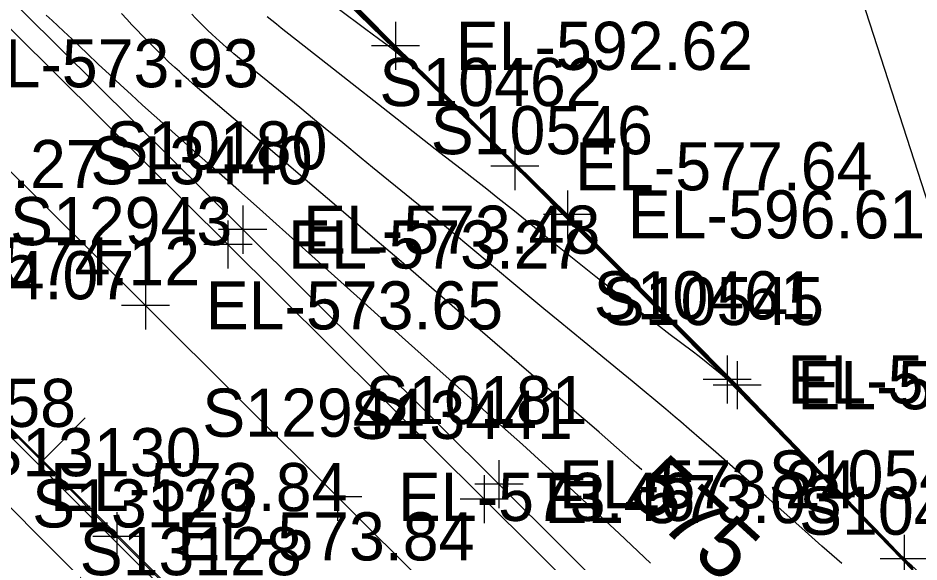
# Model space of a CAD drawing. Extents: x 1729869 to 1735532, y 648588 to 653771.
# Drawn here: x 1730945.5 to 1731020.2, y 652312.9 to 652358.1 of the extents above; entities that cross this region are included whole.
import ezdxf

# ---------------------------------------------------------------- set-up
doc = ezdxf.new("R2010")
doc.units = 0
for name, color, linetype in [('SURVEY - CENTERLINE - Preliminary', 7, 'Continuous'), ('SURVEY - CENTERLINE - Preliminary Text', 7, 'Continuous'), ('SURVEY - CONTOURS - Index with Text', 7, 'Continuous'), ('SURVEY - CONTOURS - Intermediate with optional Text', 7, 'Continuous'), ('SURVEY - DRAINAGE - Area Shapes', 7, 'Continuous'), ('SURVEY - DRAINAGE - Storm Sewer Text', 7, 'Continuous'), ('SURVEY - DTM - Breaklines', 7, 'Continuous'), ('SURVEY - DTM - Breaklines - Points - Elevations', 7, 'Continuous'), ('SURVEY - DTM - Breaklines - Points - Locators', 7, 'Continuous'), ('SURVEY - DTM - Breaklines - Points - Numbers', 7, 'Continuous'), ('SURVEY - NON-TRANSPORTATION - Features', 7, 'Continuous'), ('SURVEY - NON-TRANSPORTATION - Features - Points - Elevations', 7, 'Continuous'), ('SURVEY - NON-TRANSPORTATION - Features - Points - Locators', 7, 'Continuous'), ('SURVEY - NON-TRANSPORTATION - Features - Points - Numbers', 7, 'Continuous'), ('SURVEY - TRANSPORTATION - Features', 7, 'Continuous'), ('SURVEY - TRANSPORTATION - Features - Points - Elevations', 7, 'Continuous'), ('SURVEY - TRANSPORTATION - Features - Points - Locators', 7, 'Continuous'), ('SURVEY - TRANSPORTATION - Features - Points - Numbers', 7, 'Continuous'), ('SURVEY - TRANSPORTATION - Roads', 7, 'Continuous'), ('SURVEY - TRANSPORTATION - Roads - Points - Elevations', 7, 'Continuous'), ('SURVEY - TRANSPORTATION - Roads - Points - Locators', 7, 'Continuous'), ('SURVEY - TRANSPORTATION - Roads - Points - Numbers', 7, 'Continuous')]:
    doc.layers.add(name, color=color, linetype=linetype)

msp = doc.modelspace()

# ---------------------------------------------------------------- linework, layer by layer
at = {"layer": 'SURVEY - CENTERLINE - Preliminary'}
msp.add_line((1730712.736, 652555.602), (1731137.475, 652131.737), dxfattribs=at)
at = {"layer": 'SURVEY - CENTERLINE - Preliminary Text'}
msp.add_line((1730947.5, 652321.321), (1730951.032, 652324.86), dxfattribs=at)
at = {"layer": 'SURVEY - CONTOURS - Index with Text'}
for points in [[(1730991.747, 652340.839), (1730991.606, 652340.98), (1730989.539, 652343.05), (1730987.444, 652345.137), (1730986.255, 652346.314), (1730984.829, 652347.716), (1730978.633, 652353.781), (1730976.931, 652355.454), (1730975.416, 652356.953), (1730973.129, 652359.217)], [(1730997.236, 652320.531), (1730996.788, 652320.933), (1730995.845, 652321.767), (1730993.68, 652323.666), (1730992.698, 652324.526), (1730992.04, 652325.096), (1730990.851, 652326.112), (1730987.658, 652328.838), (1730986.436, 652329.884), (1730983.003, 652332.847), (1730981.26, 652334.366), (1730977.826, 652337.356), (1730977.054, 652338.022), (1730975.972, 652338.943), (1730975.074, 652339.707), (1730971.68, 652342.614), (1730969.478, 652344.515), (1730967.9, 652345.865), (1730966.022, 652347.468), (1730964.363, 652348.873), (1730962.96, 652350.064), (1730961.079, 652351.667), (1730960.345, 652352.3), (1730959.968, 652352.629), (1730959.592, 652352.961), (1730959.216, 652353.296), (1730958.843, 652353.635), (1730958.472, 652353.976), (1730957.955, 652354.462), (1730957.463, 652354.935), (1730956.999, 652355.391), (1730956.523, 652355.866), (1730956.136, 652356.259), (1730955.738, 652356.667), (1730955.329, 652357.091), (1730954.911, 652357.53), (1730954.484, 652357.986), (1730954.05, 652358.459)], [(1730995.33, 652337.136), (1730994.947, 652337.52), (1730989.516, 652342.979), (1730987.854, 652344.643), (1730986.612, 652345.878), (1730985.567, 652346.908), (1730983.9, 652348.537), (1730978.498, 652353.803), (1730973.977, 652358.216)], [(1731019.406, 652312.728), (1731019.074, 652313.069), (1731018.941, 652313.2), (1731018.915, 652313.223), (1731018.678, 652313.467), (1731018.199, 652313.947), (1731017.872, 652314.28), (1731016.136, 652316.077), (1731015.248, 652316.992), (1731012.015, 652320.347), (1731007.415, 652325.103), (1731005.804, 652326.762), (1731004.584, 652328.008), (1731003.322, 652329.287), (1731000.201, 652332.43), (1730995.146, 652337.521), (1730992.15, 652340.537), (1730990.64, 652342.049), (1730988.935, 652343.744), (1730986.786, 652345.873), (1730984.515, 652348.11), (1730978.967, 652353.561), (1730977.359, 652355.149), (1730976.267, 652356.236), (1730974.405, 652358.102)], [(1730988.056, 652344.705), (1730985.307, 652347.414)], [(1731011.843, 652320.61), (1731007.312, 652325.303), (1731005.848, 652326.811), (1731004.754, 652327.929), (1731003.421, 652329.28), (1730998.651, 652334.087)], [(1731019.322, 652312.738), (1731018.522, 652313.544), (1731017.721, 652314.363), (1731016.63, 652315.489), (1731015.483, 652316.675), (1731012.356, 652319.91), (1731006.79, 652325.654), (1731005.286, 652327.199), (1731004.067, 652328.441), (1731002.784, 652329.738), (1731002.323, 652330.202)], [(1731020.156, 652311.803), (1731019.04, 652312.938), (1731017.776, 652314.234), (1731008.988, 652323.296), (1731005.973, 652326.401), (1731005.891, 652326.485)]]:
    msp.add_lwpolyline(points, dxfattribs=at)
at = {"layer": 'SURVEY - CONTOURS - Intermediate with optional Text'}
for points in [[(1731019.592, 652312.621), (1731019.134, 652313.041), (1731019.024, 652313.141), (1731018.946, 652313.221), (1731018.796, 652313.376), (1731018.242, 652313.939), (1731017.827, 652314.357), (1731015.807, 652316.448), (1731014.929, 652317.355), (1731013.662, 652318.667), (1731011.455, 652320.96), (1731007.717, 652324.829), (1731006.149, 652326.446), (1731004.909, 652327.715), (1731003.565, 652329.079), (1731001.231, 652331.431), (1730996.188, 652336.51), (1730992.703, 652340.022), (1730991.16, 652341.57), (1730989.924, 652342.801), (1730987.633, 652345.069), (1730985.152, 652347.517), (1730979.306, 652353.269), (1730978.005, 652354.554), (1730976.79, 652355.762), (1730975.466, 652357.09), (1730969.006, 652363.608)], [(1731019.66, 652312.529), (1731019.251, 652312.903), (1731019.089, 652313.07), (1731018.936, 652313.216), (1731018.639, 652313.522), (1731018.189, 652313.971), (1731017.854, 652314.314), (1731015.89, 652316.346), (1731015.306, 652316.948), (1731014.113, 652318.185), (1731011.817, 652320.569), (1731007.39, 652325.147), (1731005.788, 652326.797), (1731004.593, 652328.018), (1731003.267, 652329.362), (1730999.437, 652333.218), (1730992.41, 652340.296), (1730990.954, 652341.755), (1730989.583, 652343.121), (1730987.167, 652345.513), (1730984.653, 652347.991), (1730978.923, 652353.626), (1730977.331, 652355.2), (1730976.288, 652356.24), (1730974.695, 652357.839), (1730969.371, 652363.197)], [(1731019.491, 652312.626), (1731019.068, 652313.061), (1731018.889, 652313.238), (1731018.854, 652313.271), (1731018.715, 652313.412), (1731018.209, 652313.922), (1731017.891, 652314.246), (1731016.246, 652315.948), (1731015.217, 652317.009), (1731012.487, 652319.841), (1731007.44, 652325.059), (1731005.82, 652326.727), (1731004.576, 652327.998), (1731003.375, 652329.215), (1731000.895, 652331.713), (1730995.471, 652337.173), (1730992.236, 652340.43), (1730990.627, 652342.042), (1730988.682, 652343.977), (1730986.785, 652345.857), (1730984.825, 652347.788), (1730979.011, 652353.496), (1730977.386, 652355.099), (1730976.252, 652356.226), (1730969.666, 652362.815)], [(1731019.419, 652312.534), (1731018.009, 652313.98), (1731006.845, 652325.486), (1731005.153, 652327.223), (1731003.941, 652328.457), (1731002.832, 652329.579), (1731000.28, 652332.143), (1730994.056, 652338.396), (1730988.77, 652343.709), (1730987.432, 652345.047), (1730986.375, 652346.095), (1730985.233, 652347.218), (1730983.294, 652349.109), (1730974.954, 652357.232), (1730971.512, 652360.576)], [(1731019.741, 652312.353), (1731019.068, 652313.045), (1731018.536, 652313.576), (1731018.22, 652313.896), (1731017.908, 652314.213), (1731016.351, 652315.825), (1731015.445, 652316.758), (1731012.782, 652319.52), (1731007.465, 652325.014), (1731005.835, 652326.692), (1731004.569, 652327.987), (1731003.136, 652329.438), (1730999.366, 652333.232), (1730992.322, 652340.323), (1730990.614, 652342.035), (1730988.502, 652344.138), (1730986.784, 652345.841), (1730984.906, 652347.691), (1730978.722, 652353.759), (1730977.197, 652355.263), (1730975.919, 652356.532), (1730972.527, 652359.918)], [(1731019.847, 652312.079), (1731018.443, 652313.518), (1731006.48, 652325.843), (1731005.1, 652327.258), (1731003.832, 652328.548), (1731002.452, 652329.942), (1730994.47, 652337.96), (1730989.397, 652343.061), (1730987.898, 652344.562), (1730986.552, 652345.9), (1730985.311, 652347.125), (1730984.276, 652348.142), (1730983.038, 652349.349), (1730979.538, 652352.76), (1730978.612, 652353.664), (1730977.998, 652354.261), (1730977.686, 652354.548), (1730977.374, 652354.812), (1730977.06, 652355.07), (1730976.741, 652355.325), (1730976.416, 652355.579), (1730976.084, 652355.833), (1730975.371, 652356.369), (1730974.327, 652357.145), (1730972.013, 652358.855)], [(1731019.343, 652312.699), (1731018.561, 652313.49), (1731017.765, 652314.303), (1731015.799, 652316.333), (1731012.38, 652319.867), (1731006.537, 652325.896), (1731005.27, 652327.197), (1731004.089, 652328.4), (1731002.854, 652329.649), (1730994.154, 652338.399), (1730991.3, 652341.268), (1730989.107, 652343.462), (1730987.446, 652345.118), (1730986.293, 652346.26), (1730984.892, 652347.638), (1730978.714, 652353.68), (1730976.914, 652355.447), (1730975.218, 652357.122), (1730972.819, 652359.489)], [(1731019.264, 652312.828), (1731019.064, 652313.031), (1731018.53, 652313.566), (1731017.93, 652314.177), (1731016.45, 652315.707), (1731015.71, 652316.469), (1731012.842, 652319.441), (1731007.213, 652325.256), (1731005.584, 652326.931), (1731004.561, 652327.976), (1731003.204, 652329.351), (1731000.34, 652332.234), (1730994.747, 652337.862), (1730991.826, 652340.801), (1730990.31, 652342.318), (1730987.724, 652344.893), (1730986.179, 652346.422), (1730984.424, 652348.148), (1730978.784, 652353.676), (1730977.202, 652355.234), (1730975.928, 652356.497), (1730973.107, 652359.306)], [(1731019.291, 652312.785), (1731018.526, 652313.555), (1731017.959, 652314.133), (1731016.543, 652315.595), (1731015.74, 652316.423), (1731012.616, 652319.658), (1731006.988, 652325.469), (1731005.584, 652326.913), (1731004.554, 652327.964), (1731003.271, 652329.265), (1731000.663, 652331.891), (1730995.088, 652337.499), (1730991.879, 652340.728), (1730990.037, 652342.571), (1730987.742, 652344.858), (1730986.501, 652346.088), (1730985.065, 652347.502), (1730978.846, 652353.594), (1730976.947, 652355.462), (1730975.653, 652356.745), (1730973.397, 652358.986)], [(1731019.652, 652312.368), (1731018.513, 652313.522), (1731017.575, 652314.484), (1731015.505, 652316.622), (1731012.066, 652320.174), (1731006.589, 652325.824), (1731005.252, 652327.196), (1731004.111, 652328.359), (1731002.925, 652329.559), (1730999.483, 652333.019), (1730991.318, 652341.229), (1730988.848, 652343.703), (1730987.447, 652345.101), (1730986.331, 652346.206), (1730984.954, 652347.559), (1730978.559, 652353.81), (1730976.444, 652355.884), (1730973.488, 652358.796)], [(1730997.964, 652312.801), (1730995.344, 652315.247), (1730992.689, 652317.719), (1730989.798, 652320.392), (1730988.969, 652321.154), (1730988.318, 652321.746), (1730987.33, 652322.636), (1730985.674, 652324.115), (1730983.252, 652326.27), (1730979.972, 652329.209), (1730977.35, 652331.571), (1730973.584, 652334.97), (1730971.189, 652337.12), (1730967.971, 652340.018), (1730966.611, 652341.244), (1730965.505, 652342.234), (1730963.788, 652343.757), (1730961.456, 652345.816), (1730959.55, 652347.5), (1730957.716, 652349.128), (1730956.75, 652349.992), (1730955.787, 652350.862), (1730954.841, 652351.725), (1730953.965, 652352.534), (1730953.039, 652353.398), (1730952.113, 652354.27), (1730951.194, 652355.143), (1730949.943, 652356.336), (1730949.232, 652357.005), (1730948.765, 652357.438), (1730948.287, 652357.878), (1730947.798, 652358.325)], [(1731013.84, 652312.752), (1731013.426, 652313.111), (1731013.011, 652313.475), (1731012.179, 652314.214), (1731010.516, 652315.697), (1731007.546, 652318.331), (1731003.378, 652322.012), (1731002.194, 652323.05), (1731001.173, 652323.936), (1731000.475, 652324.535), (1731000.008, 652324.932), (1730999.223, 652325.59), (1730996.422, 652327.91), (1730995.364, 652328.777), (1730993.514, 652330.287), (1730990.282, 652332.941), (1730989.098, 652333.922), (1730986.438, 652336.135), (1730985.251, 652337.13), (1730983.362, 652338.717), (1730981.189, 652340.535), (1730980.545, 652341.068), (1730979.836, 652341.646), (1730978.108, 652343.044), (1730974.887, 652345.674), (1730973.937, 652346.456), (1730972.399, 652347.728), (1730970.066, 652349.643), (1730968.838, 652350.653), (1730966.195, 652352.805), (1730964.314, 652354.344), (1730963.683, 652354.866), (1730963.371, 652355.127), (1730963.061, 652355.389), (1730962.76, 652355.648), (1730962.461, 652355.909), (1730962.165, 652356.172), (1730961.871, 652356.438), (1730961.578, 652356.709), (1730961.174, 652357.093), (1730960.768, 652357.49), (1730960.474, 652357.785), (1730960.175, 652358.091), (1730959.87, 652358.407)], [(1731019.883, 652312.023), (1731018.087, 652313.867), (1731013.495, 652318.595), (1731011.919, 652320.228), (1731011.108, 652321.071), (1731004.402, 652327.972), (1731004.288, 652328.074), (1731003.734, 652328.554), (1731003.163, 652329.026), (1731002.582, 652329.491), (1731001.993, 652329.95), (1731001.402, 652330.402), (1730999.593, 652331.773), (1730998.462, 652332.638), (1730997.354, 652333.494), (1730996.122, 652334.454), (1730994.945, 652335.379), (1730993.411, 652336.595), (1730991.477, 652338.141), (1730989.539, 652339.698), (1730986.653, 652342.031), (1730985.292, 652343.124), (1730984.364, 652343.863), (1730983.612, 652344.454), (1730982.229, 652345.528), (1730980.465, 652346.897), (1730978.247, 652348.625), (1730976.915, 652349.672), (1730971.627, 652353.844), (1730968.562, 652356.248), (1730967.687, 652356.937), (1730967.29, 652357.252), (1730966.896, 652357.568), (1730966.506, 652357.884), (1730966.123, 652358.201)], [(1731019.697, 652312.306), (1731018.62, 652313.399), (1731017.64, 652314.403), (1731015.172, 652316.951), (1731011.065, 652321.19), (1731006.289, 652326.114), (1731004.828, 652327.611), (1731003.743, 652328.713), (1731002.284, 652330.186), (1730994.897, 652337.611), (1730990.957, 652341.571), (1730988.555, 652343.978), (1730987.067, 652345.461), (1730985.957, 652346.558), (1730984.648, 652347.842), (1730978.667, 652353.682), (1730976.296, 652356.005), (1730973.515, 652358.736)], [(1731019.737, 652312.248), (1731019.049, 652312.946), (1731017.905, 652314.116), (1731015.879, 652316.205), (1731011.497, 652320.727), (1731006.327, 652326.055), (1731004.848, 652327.572), (1731003.622, 652328.817), (1731001.944, 652330.509), (1730994.924, 652337.564), (1730990.141, 652342.37), (1730988.225, 652344.291), (1730986.964, 652345.546), (1730985.856, 652346.641), (1730984.3, 652348.165), (1730978.785, 652353.545), (1730975.985, 652356.284), (1730973.538, 652358.678)], [(1731018.148, 652314.05), (1731006.977, 652325.611), (1731005.585, 652327.043), (1731004.611, 652328.036), (1731003.148, 652329.518), (1730996.121, 652336.598), (1730992.644, 652340.102), (1730991.146, 652341.605), (1730989.905, 652342.84), (1730987.613, 652345.107), (1730978.883, 652353.713), (1730978.145, 652354.44)], [(1731014.996, 652317.33), (1731006.938, 652325.669), (1731005.588, 652327.058), (1731004.622, 652328.044), (1731003.08, 652329.605), (1730996.052, 652336.687), (1730992.584, 652340.184), (1730991.129, 652341.641), (1730989.874, 652342.89), (1730987.576, 652345.161), (1730981.726, 652350.927)], [(1731008.691, 652323.89), (1731006.895, 652325.749), (1731005.545, 652327.138), (1731004.67, 652328.032), (1731003.355, 652329.366), (1730995.868, 652336.912), (1730992.866, 652339.939), (1730991.397, 652341.412), (1730990.223, 652342.58), (1730988.888, 652343.9)], [(1731005.538, 652327.169), (1731002.736, 652330.003), (1731001.774, 652330.974)]]:
    msp.add_lwpolyline(points, dxfattribs=at)
at = {"layer": 'SURVEY - DRAINAGE - Area Shapes'}
msp.add_lwpolyline([(1731097.142, 652171.409), (1731011.148, 652256.97), (1730865.03, 652403.158), (1730749.606, 652518.939), (1730781.764, 652550.883), (1730851.291, 652571.58), (1730949.072, 652515.98), (1730982.838, 652438.563), (1731020.351, 652368.14), (1731165.291, 652192.393), (1731281.807, 652137.032), (1731316.797, 652088.672), (1731252.279, 652032.718), (1731179.777, 652109.245)], close=True, dxfattribs=at)
at = {"layer": 'SURVEY - DRAINAGE - Storm Sewer Text'}
msp.add_lwpolyline([(1730977.234, 652404.427), (1731013.97, 652364.402), (1731036.759, 652293.83)], dxfattribs=at)
at = {"layer": 'SURVEY - DTM - Breaklines'}
for points in [[(1730587.774, 652756.33), (1730594.925, 652741.91), (1730609.577, 652716.644), (1730625.689, 652692.371), (1730643.455, 652668.78), (1730662.354, 652646.079), (1730682.257, 652624.222), (1730702.707, 652602.668), (1730723.576, 652581.257), (1730744.651, 652559.957), (1730765.85, 652538.806), (1730769.397, 652535.272), (1730794.44, 652510.116), (1730815.612, 652488.907), (1730836.832, 652467.723), (1730858.033, 652446.55), (1730879.263, 652425.34), (1730900.421, 652404.063), (1730921.638, 652382.868), (1730942.829, 652361.634), (1730964.104, 652340.505), (1730985.371, 652319.345), (1731006.623, 652298.196)], [(1731173.177, 652162.133), (1731170.5, 652159.498), (1731153.304, 652177.685), (1731135.911, 652195.641), (1731118.174, 652213.343), (1731103.282, 652228.587), (1731085.963, 652246.682), (1731068.193, 652264.268), (1731049.977, 652281.46), (1731042.311, 652290.419), (1731041.406, 652292.943), (1731038.991, 652294.926), (1731037.062, 652296.182), (1731033.469, 652298.672), (1731021.7, 652310.15), (1731004.316, 652328.046), (1730986.687, 652345.773), (1730968.734, 652363.274), (1730957.995, 652374.725), (1730940.405, 652392.322), (1730922.559, 652409.914), (1730904.882, 652427.475), (1730887.191, 652445.181), (1730869.266, 652462.674)]]:
    msp.add_lwpolyline(points, dxfattribs=at)
at = {"layer": 'SURVEY - DTM - Breaklines - Points - Locators'}
for p, q in [((1730986.687, 652347.773), (1730986.687, 652343.773)), ((1730988.687, 652345.773), (1730984.687, 652345.773)), ((1730964.104, 652342.505), (1730964.104, 652338.505)), ((1730966.104, 652340.505), (1730962.104, 652340.505)), ((1731004.316, 652330.046), (1731004.316, 652326.046)), ((1731006.316, 652328.046), (1731002.316, 652328.046)), ((1730985.371, 652321.345), (1730985.371, 652317.345)), ((1730987.371, 652319.345), (1730983.371, 652319.345))]:
    msp.add_line(p, q, dxfattribs=at)
at = {"layer": 'SURVEY - NON-TRANSPORTATION - Features'}
msp.add_lwpolyline([(1731129.077, 652202.89), (1731120.396, 652211.708), (1731120.19, 652212.027), (1731106.2, 652226.321), (1731096.433, 652236.798), (1731082.025, 652250.676), (1731067.826, 652264.761), (1731054.94, 652277.741), (1731041.956, 652294.13), (1731033.801, 652299.661), (1731019.009, 652313.155), (1731005.147, 652327.576), (1730991.058, 652341.771), (1730976.781, 652355.779), (1730962.739, 652370.02), (1730948.65, 652384.215), (1730935.383, 652399.23), (1730920.832, 652412.964), (1730906.726, 652427.142), (1730893.11, 652441.809), (1730878.159, 652455.144), (1730863.664, 652468.934)], dxfattribs=at)
at = {"layer": 'SURVEY - NON-TRANSPORTATION - Features - Points - Locators'}
for p, q in [((1730976.781, 652357.779), (1730976.781, 652353.779)), ((1730978.781, 652355.779), (1730974.781, 652355.779)), ((1730991.058, 652343.771), (1730991.058, 652339.771)), ((1730993.058, 652341.771), (1730989.058, 652341.771)), ((1731005.147, 652329.576), (1731005.147, 652325.576)), ((1731007.147, 652327.576), (1731003.147, 652327.576)), ((1731019.009, 652315.155), (1731019.009, 652311.155)), ((1731021.009, 652313.155), (1731017.009, 652313.155))]:
    msp.add_line(p, q, dxfattribs=at)
at = {"layer": 'SURVEY - TRANSPORTATION - Features'}
for points in [[(1730835.6, 652466.493), (1730856.805, 652445.317), (1730878.032, 652424.109), (1730899.189, 652402.834), (1730920.407, 652381.638), (1730941.598, 652360.404), (1730962.875, 652339.272), (1730984.142, 652318.113), (1731005.396, 652296.96), (1731008.075, 652296.352)], [(1731047.725, 652209.413), (1731050.352, 652211.959), (1731031.534, 652230.733), (1731013.814, 652248.346), (1730996.168, 652266.058), (1730978.494, 652283.764), (1730960.753, 652301.374), (1730943.107, 652319.11), (1730925.408, 652336.717), (1730907.681, 652354.359), (1730890.139, 652372.168), (1730872.363, 652389.742), (1730854.712, 652407.49), (1730837.083, 652425.187), (1730819.286, 652442.675), (1730801.527, 652460.322)]]:
    msp.add_lwpolyline(points, dxfattribs=at)
at = {"layer": 'SURVEY - TRANSPORTATION - Features - Points - Locators'}
for p, q in [((1730962.875, 652341.272), (1730962.875, 652337.272)), ((1730964.875, 652339.272), (1730960.875, 652339.272)), ((1730984.142, 652320.113), (1730984.142, 652316.113)), ((1730986.142, 652318.113), (1730982.142, 652318.113))]:
    msp.add_line(p, q, dxfattribs=at)
at = {"layer": 'SURVEY - TRANSPORTATION - Roads'}
for points in [[(1730831.15, 652458.88), (1730843.882, 652446.168), (1730863.714, 652426.414), (1730875.025, 652415.105), (1730899.039, 652391.043), (1730910.369, 652379.748), (1730935.764, 652354.333), (1730956.03, 652334.21), (1730971.982, 652318.295), (1730987.466, 652302.848), (1731007.326, 652283.108), (1731032.831, 652257.697), (1731045.572, 652244.982), (1731076.702, 652213.886), (1731092.244, 652198.318)], [(1731097.861, 652171.053), (1731071.042, 652197.973), (1731062.56, 652206.46), (1731042.759, 652226.258), (1731034.268, 652234.739), (1731025.766, 652243.207), (1731017.244, 652251.657), (1730998.779, 652269.963), (1730976.367, 652292.329), (1730961.856, 652306.785), (1730957.876, 652310.753), (1730953.651, 652315.013), (1730930.881, 652337.876), (1730922.712, 652345.955), (1730897.696, 652370.816), (1730890.153, 652378.304), (1730871.708, 652396.621), (1730863.262, 652405.143), (1730856.224, 652412.244), (1730837.876, 652430.653), (1730835.053, 652433.485), (1730822.235, 652446.112)]]:
    msp.add_lwpolyline(points, dxfattribs=at)
at = {"layer": 'SURVEY - TRANSPORTATION - Roads - Points - Locators'}
for p, q in [((1730956.03, 652336.21), (1730956.03, 652332.21)), ((1730958.03, 652334.21), (1730954.03, 652334.21)), ((1730971.982, 652320.295), (1730971.982, 652316.295)), ((1730973.982, 652318.295), (1730969.982, 652318.295)), ((1730953.651, 652317.013), (1730953.651, 652313.013)), ((1730955.651, 652315.013), (1730951.651, 652315.013))]:
    msp.add_line(p, q, dxfattribs=at)

# ---------------------------------------------------------------- texts
at = {"layer": 'SURVEY - CONTOURS - Index with Text'}
msp.add_text('575', height=5, rotation=317.58749, dxfattribs=at).set_placement((1730995.85, 652318.459))
at = {"layer": 'SURVEY - DTM - Breaklines - Points - Elevations'}
for s, p in [('EL-577.64', (1730991.687, 652343.773)), ('EL-573.48', (1730969.104, 652338.505)), ('EL-577.00', (1731009.316, 652326.046)), ('EL-573.24', (1730990.371, 652317.345))]:
    msp.add_text(s, height=4, dxfattribs=at).set_placement(p)
at = {"layer": 'SURVEY - DTM - Breaklines - Points - Numbers'}
for s, p in [('S10462', (1730975.447, 652350.773)), ('S10180', (1730952.691, 652345.505)), ('S10461', (1730993.234, 652333.046)), ('S10181', (1730974.289, 652324.345)), ('S10460', (1731010.287, 652315.15))]:
    msp.add_text(s, height=4, dxfattribs=at).set_placement(p)
at = {"layer": 'SURVEY - NON-TRANSPORTATION - Features - Points - Elevations'}
for s, p in [('EL-592.62', (1730981.781, 652353.779)), ('EL-596.61', (1730996.058, 652339.771)), ('EL-597.12', (1731010.147, 652325.576))]:
    msp.add_text(s, height=4, dxfattribs=at).set_placement(p)
at = {"layer": 'SURVEY - NON-TRANSPORTATION - Features - Points - Numbers'}
for s, p in [('S10546', (1730979.708, 652346.771)), ('S10545', (1730993.907, 652332.576)), ('S10544', (1731007.769, 652318.155))]:
    msp.add_text(s, height=4, dxfattribs=at).set_placement(p)
at = {"layer": 'SURVEY - TRANSPORTATION - Features - Points - Elevations'}
for s, p in [('EL-573.27', (1730967.875, 652337.272)), ('EL-574.07', (1730930.408, 652334.717)), ('EL-573.84', (1730948.107, 652317.11)), ('EL-573.03', (1730989.142, 652316.113))]:
    msp.add_text(s, height=4, dxfattribs=at).set_placement(p)
at = {"layer": 'SURVEY - TRANSPORTATION - Features - Points - Numbers'}
for s, p in [('S13440', (1730951.462, 652344.272)), ('S13758', (1730931.82, 652324.11)), ('S13441', (1730973.06, 652323.113))]:
    msp.add_text(s, height=4, dxfattribs=at).set_placement(p)
at = {"layer": 'SURVEY - TRANSPORTATION - Roads - Points - Elevations'}
for s, p in [('EL-573.93', (1730940.764, 652352.333)), ('EL-574.27', (1730927.712, 652343.955)), ('EL-574.12', (1730935.881, 652335.876)), ('EL-573.65', (1730961.03, 652332.21)), ('EL-573.46', (1730976.982, 652316.295)), ('EL-573.84', (1730958.651, 652313.013))]:
    msp.add_text(s, height=4, dxfattribs=at).set_placement(p)
at = {"layer": 'SURVEY - TRANSPORTATION - Roads - Points - Numbers'}
for s, p in [('S12943', (1730944.79, 652339.21)), ('S12944', (1730960.742, 652323.295)), ('S13130', (1730942.238, 652320.013)), ('S13129', (1730946.621, 652315.753)), ('S13128', (1730950.569, 652311.785))]:
    msp.add_text(s, height=4, dxfattribs=at).set_placement(p)

doc.saveas('drawing.dxf')
